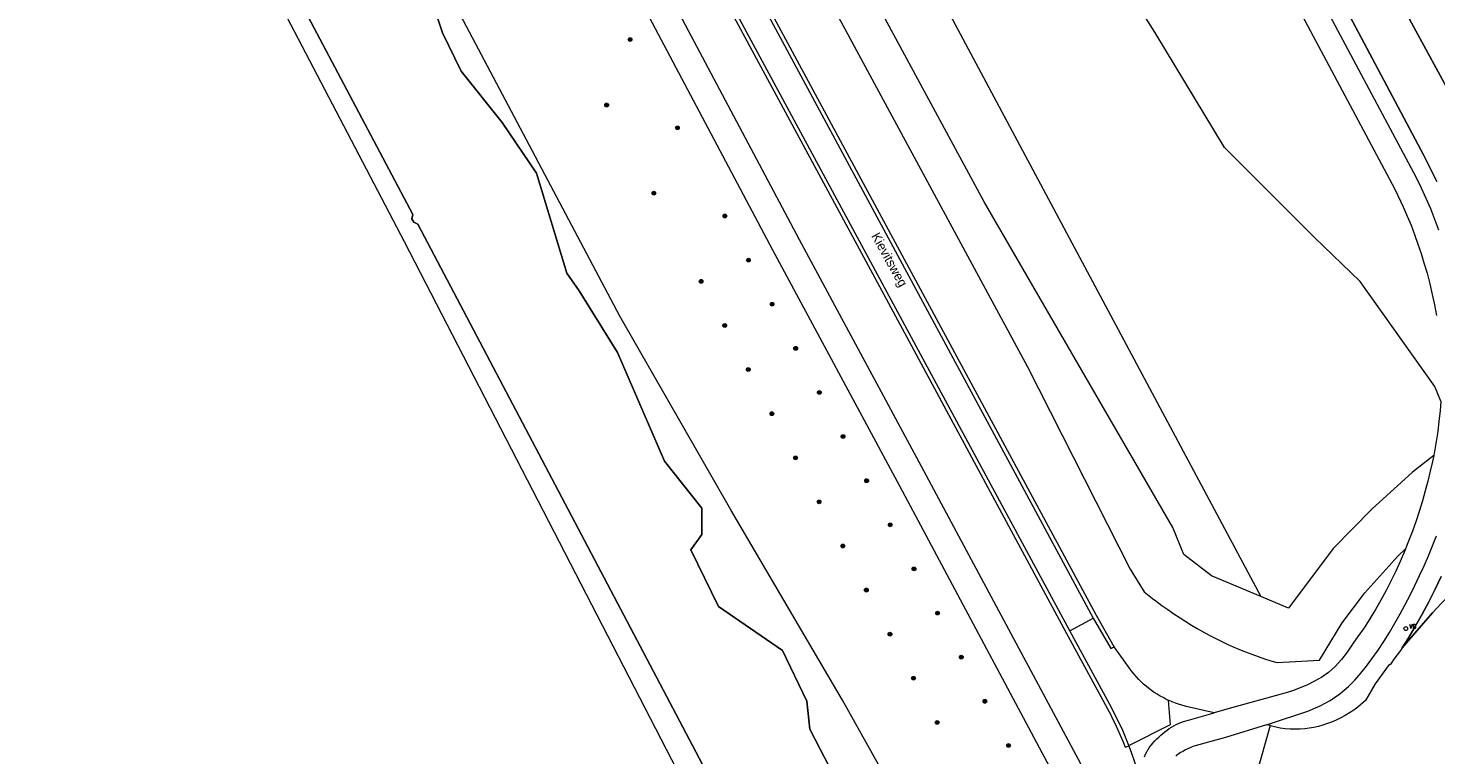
# Model space of a CAD drawing. Header units: metres. Extents: x 138165 to 154469, y 480134 to 494189.
# Tile 862 of 1056: x 148350 to 148539, y 486315 to 486413. Entities that reach past the tile are written whole.
import ezdxf

# ---------------------------------------------------------------- set-up
doc = ezdxf.new("R2010")
doc.units = ezdxf.units.M
doc.header["$LTSCALE"] = 0.001
doc.header["$MEASUREMENT"] = 0
for name, color, linetype, lineweight in [('TOP-L-topo objecten punt', 7, 'Continuous', 0), ('TOP-L-topo objecten vlak', 7, 'Continuous', 0), ('TOP-L-water beschoeiing', 7, 'Continuous', 0), ('TOP-T-topo huisnummering naamgeving', 7, 'Continuous', 0)]:
    doc.layers.add(name, color=color, linetype=linetype, lineweight=lineweight)
doc.styles.add('Style-INTL_ISO', font='INTL_ISO.shx')
doc.styles.add('Style-STANDARD', font='STANDARD.shx')

# ---------------------------------------------------------------- blocks, each defined once
blk = doc.blocks.new('24')
at = {"layer": 'TOP-L-topo objecten punt', "color": 7, "linetype": 'Continuous', "lineweight": 0}
for radius in [0.025, 0.0182, 0.0115, 0.005]:
    blk.add_circle((0, 0), radius, dxfattribs=at)
blk = doc.blocks.new('14')
at = {"layer": 'TOP-L-topo objecten punt', "color": 7, "linetype": 'Continuous', "lineweight": 0}
blk.add_circle((0, 0), 0.025, dxfattribs=at)
at = {"layer": 'TOP-L-topo objecten punt', "color": 7, "linetype": 'Continuous', "lineweight": 0, "style": 'Style-STANDARD'}
blk.add_text('VB', height=0.06, dxfattribs=at).set_placement((0.0483, 0))

msp = doc.modelspace()

# ---------------------------------------------------------------- linework, layer by layer
at = {"layer": 'TOP-L-topo objecten vlak', "flags": 128}
for points in [[(148429.97, 486537.63), (148429.98, 486537.4), (148430.13, 486534.54), (148436.69, 486499), (148449.34, 486460.35), (148515.41, 486336.66)], [(148539.57, 486362.86), (148538.77, 486364.83), (148528.75, 486378.94), (148522.61, 486384.85), (148510.55, 486396.92), (148501.22, 486412.39), (148494.85, 486422.4), (148487.11, 486431.28), (148476.45, 486447.91), (148462.95, 486478.23), (148458.83, 486484.74), (148454.38, 486492.99), (148444.38, 486511.72), (148441.52, 486519.82), (148442.95, 486523.79), (148446.3, 486528.08), (148447.06, 486529.04)], [(148481.26, 486260.83), (148485.8, 486270.47), (148479.86, 486284.42), (148469.02, 486305.33), (148459.28, 486322.73), (148444.29, 486348.27), (148429.43, 486374.28), (148407.23, 486416.21), (148399.25, 486432.3), (148392.52, 486441.66), (148383.5, 486453.15), (148379.3, 486465.99), (148376.06, 486491.07), (148371.45, 486506.42), (148367.67, 486510.19)], [(148339.34, 486505.58), (148339.58, 486505.08), (148401.62, 486387.93), (148401.49, 486387.36), (148401.77, 486386.87), (148402.3, 486386.62), (148461.11, 486275), (148467.82, 486262.28)], [(148340.79, 486499.13), (148341.68, 486496.81), (148344.99, 486490.32), (148400.49, 486384.29), (148458.63, 486271.64), (148462.85, 486263.67), (148450.11, 486253.51), (148447.37, 486251.28)], [(148418.79, 486441.88), (148449.9, 486383.18), (148466.96, 486351.49), (148502.28, 486285.33)], [(148505.68, 486287.35), (148469.91, 486354.12), (148453.54, 486384.54), (148422.92, 486442.18)], [(148515.41, 486336.66), (148508.79, 486339.43), (148505.09, 486342.32), (148503.61, 486345.94), (148478.3, 486389.62), (148453.99, 486434.56)], [(148539.32, 486385.83), (148538.79, 486387.26), (148538.22, 486388.68), (148537.62, 486390.08), (148536.99, 486391.46), (148536.32, 486392.83), (148516.59, 486429.85)], [(148539.05, 486392.37), (148537.26, 486395.92), (148519.03, 486430.25)], [(148519.03, 486430.25), (148537.26, 486395.92), (148539.05, 486392.37)], [(148513.61, 486428.48), (148533.39, 486391.34), (148534.54, 486388.93), (148535.07, 486387.7), (148535.58, 486386.47), (148536.05, 486385.22), (148536.51, 486383.96), (148536.93, 486382.7), (148537.32, 486381.42), (148537.73, 486380.03), (148538.1, 486378.62), (148538.44, 486377.2), (148538.75, 486375.78), (148539.02, 486374.35)], [(148445.95, 486420.92), (148492.92, 486333.76)], [(148495.74, 486329.93), (148493.38, 486334.1), (148446.45, 486421.14)], [(148455.5, 486420.48), (148484.12, 486367.49), (148497.88, 486340.35), (148499.75, 486337.31), (148500.9, 486336.4), (148501.32, 486336.07), (148502.12, 486335.47), (148502.93, 486334.9), (148503.75, 486334.33), (148504.58, 486333.78), (148505.34, 486333.3), (148506.11, 486332.83), (148506.89, 486332.36), (148507.68, 486331.92), (148508.48, 486331.49), (148509.29, 486331.07), (148509.82, 486330.81), (148510.1, 486330.67), (148510.92, 486330.28), (148511.73, 486329.92), (148512.55, 486329.57), (148513.38, 486329.23), (148514.22, 486328.91), (148515.06, 486328.61), (148515.9, 486328.32), (148516.76, 486328.05), (148517.61, 486327.79), (148520.08, 486327.92), (148523.28, 486328.1), (148526.35, 486333.12), (148529.36, 486337.14), (148533.8, 486342.08), (148534.85, 486343.04)], [(148442.3, 486418.96), (148464.83, 486377.19), (148489.32, 486331.8), (148495.32, 486320.69), (148495.45, 486320.44), (148495.83, 486319.65), (148496.2, 486318.86), (148496.55, 486318.06), (148496.89, 486317.25), (148497.21, 486316.44), (148497.38, 486316.51), (148497.72, 486316.64)], [(148489.78, 486332.06), (148442.77, 486419.18)], [(148532.9, 486418.71), (148545.82, 486394.98)], [(148545.82, 486394.98), (148532.9, 486418.71)], [(148403.86, 486417.52), (148405.63, 486412.29), (148408.1, 486407.17), (148413.61, 486400.27), (148418.24, 486393.47), (148422.28, 486380.07), (148423.96, 486377.7), (148429.08, 486369.42), (148435.39, 486354.83), (148440.41, 486348.53), (148440.41, 486344.98), (148438.93, 486342.91), (148442.67, 486335.32), (148451.24, 486329.41), (148454.49, 486322.61), (148454.89, 486318.86), (148457.55, 486313.74)], [(148457.55, 486313.74), (148454.89, 486318.86), (148454.49, 486322.61), (148451.24, 486329.41), (148442.67, 486335.32), (148438.93, 486342.91), (148440.41, 486344.98), (148440.41, 486348.53), (148435.39, 486354.83), (148429.08, 486369.42), (148423.96, 486377.7), (148422.28, 486380.07), (148418.24, 486393.47), (148413.61, 486400.27), (148408.1, 486407.17), (148405.63, 486412.29), (148403.86, 486417.52)], [(148539.57, 486362.86), (148539.47, 486361.57), (148539.33, 486360.17), (148539.17, 486358.82), (148538.96, 486357.47), (148538.73, 486356.13), (148538.62, 486355.58)], [(148538.62, 486355.58), (148535.79, 486353.34), (148530.31, 486348.39), (148525.15, 486343.09), (148519.16, 486335.1), (148515.41, 486336.66)], [(148538.62, 486355.58), (148538.47, 486354.79), (148538.17, 486353.46), (148537.85, 486352.14), (148537.5, 486350.82), (148537.12, 486349.51), (148536.72, 486348.21), (148536.27, 486346.82), (148535.78, 486345.44), (148535.26, 486344.08), (148534.85, 486343.04)], [(148556.74, 486349.84), (148553.15, 486347.31), (148551.4, 486346.09), (148550.54, 486345.45), (148549.68, 486344.81), (148548.84, 486344.16), (148548, 486343.49), (148547.17, 486342.82), (148546.35, 486342.13), (148545.54, 486341.43), (148544.74, 486340.72), (148543.95, 486340.01), (148543.22, 486339.32), (148542.49, 486338.63), (148541.78, 486337.93), (148541.07, 486337.22), (148540.38, 486336.5), (148539.69, 486335.78), (148539.07, 486335.12), (148538.46, 486334.45), (148537.86, 486333.78), (148537.27, 486333.1), (148536.68, 486332.42), (148534.37, 486329.76)], [(148516.18, 486319.45), (148516.73, 486319.62), (148521.72, 486321.29), (148523.4, 486321.98), (148524.74, 486322.72), (148526.01, 486323.59), (148527.2, 486324.58), (148528.06, 486325.43), (148528.85, 486326.36), (148529.59, 486327.32), (148530.32, 486328.3), (148531.15, 486329.45), (148531.94, 486330.64), (148532.69, 486331.85), (148533.41, 486333.09), (148534.11, 486334.33), (148534.79, 486335.58), (148535.46, 486336.86), (148536.11, 486338.15), (148536.74, 486339.46), (148537.34, 486340.78), (148537.91, 486342.1), (148538.45, 486343.45), (148538.98, 486344.81)], [(148534.85, 486343.04), (148534.72, 486342.72), (148534.14, 486341.38), (148533.53, 486340.05), (148532.89, 486338.74), (148532.23, 486337.45), (148531.54, 486336.18), (148530.82, 486334.92), (148530.07, 486333.68), (148529.28, 486332.47), (148528.46, 486331.28), (148527.74, 486330.25), (148527.01, 486329.21), (148526.25, 486328.21), (148525.42, 486327.27), (148524.49, 486326.45), (148523.59, 486325.84), (148522.64, 486325.3), (148521.67, 486324.82), (148520.69, 486324.39), (148519.68, 486324.01), (148518.66, 486323.69), (148511.17, 486321.63), (148509.16, 486321.06)], [(148534.37, 486329.76), (148535.18, 486331.02), (148536.15, 486332.64), (148537.09, 486334.29), (148537.98, 486335.96), (148538.83, 486337.65), (148539.63, 486339.36)], [(148539.63, 486339.36), (148538.83, 486337.65), (148537.98, 486335.96), (148537.09, 486334.29), (148536.15, 486332.64), (148535.18, 486331.02), (148534.37, 486329.76), (148536.68, 486332.42), (148537.27, 486333.1), (148537.86, 486333.78), (148538.46, 486334.45), (148539.07, 486335.12)], [(148489.78, 486332.06), (148492.92, 486333.76)], [(148492.92, 486333.76), (148495.3, 486329.67), (148495.74, 486329.93)], [(148497.7, 486316.67), (148496.89, 486318.66), (148496.07, 486320.43), (148495.16, 486322.16), (148489.78, 486332.06)], [(148503.04, 486322.72), (148502.7, 486322.88), (148502.3, 486323.09), (148501.9, 486323.31), (148501.51, 486323.54), (148501.13, 486323.79), (148500.76, 486324.05), (148500.39, 486324.32), (148500.04, 486324.61), (148499.7, 486324.91), (148499.37, 486325.22), (148499.05, 486325.54), (148498.74, 486325.87), (148498.44, 486326.22), (148498.15, 486326.57), (148497.88, 486326.93), (148495.74, 486329.93)], [(148534.37, 486329.76), (148534.16, 486329.42), (148533.27, 486328.25), (148532.79, 486327.49), (148532.64, 486327.56), (148530.78, 486324.93), (148529.47, 486322.71), (148528.45, 486321.83), (148527.9, 486321.43), (148527.34, 486321.05), (148526.76, 486320.7), (148526.16, 486320.38), (148525.55, 486320.09), (148524.93, 486319.82), (148524.49, 486319.66), (148524.35, 486319.6), (148523.75, 486319.41), (148523.15, 486319.24), (148522.54, 486319.1), (148521.93, 486318.99), (148521.31, 486318.91), (148520.69, 486318.86), (148520.03, 486318.84), (148519.36, 486318.86), (148518.7, 486318.92), (148518.04, 486319), (148516.73, 486319.32), (148516.66, 486319.34)], [(148497.7, 486316.67), (148503.3, 486319.48), (148503.04, 486322.72)], [(148509.16, 486321.06), (148505.41, 486321.92), (148505.26, 486321.96), (148504.82, 486322.07), (148504.39, 486322.21), (148503.96, 486322.35), (148503.53, 486322.51), (148503.11, 486322.69), (148503.04, 486322.72)], [(148499.81, 486315.13), (148499.95, 486315.49), (148500.11, 486315.82), (148500.26, 486316.08), (148500.29, 486316.13), (148500.5, 486316.43), (148500.73, 486316.72), (148500.97, 486317.01), (148501.22, 486317.28), (148501.47, 486317.55), (148501.73, 486317.8), (148501.99, 486318.05), (148502.27, 486318.29), (148502.55, 486318.52), (148502.84, 486318.74), (148503.14, 486318.94), (148503.44, 486319.13), (148503.76, 486319.31), (148504.07, 486319.47), (148504.39, 486319.62), (148504.71, 486319.76), (148505.05, 486319.88), (148505.72, 486320.08), (148509.16, 486321.06)], [(148516.18, 486319.45), (148510.7, 486317.73), (148506.63, 486316.62), (148506.42, 486316.56), (148506.22, 486316.48), (148506.02, 486316.4), (148505.82, 486316.32), (148505.62, 486316.23), (148505.42, 486316.14), (148505.23, 486316.03), (148505.04, 486315.93), (148504.85, 486315.82), (148504.66, 486315.71), (148504.47, 486315.59), (148504.29, 486315.47), (148504.11, 486315.34), (148504.01, 486315.25)], [(148516.66, 486319.34), (148514.83, 486312.88)], [(148516.66, 486319.34), (148516.18, 486319.45)], [(148497.72, 486316.64), (148497.7, 486316.67)], [(148497.72, 486316.64), (148498.06, 486315.63), (148498.86, 486313.31), (148499.95, 486308.79)]]:
    msp.add_lwpolyline(points, dxfattribs=at)
at = {"layer": 'TOP-L-water beschoeiing', "flags": 128}
msp.add_lwpolyline([(148461.11, 486275), (148402.3, 486386.62), (148401.77, 486386.87), (148401.49, 486387.36), (148401.62, 486387.93), (148339.58, 486505.08), (148337.93, 486508.61), (148262.13, 486652.49), (148187.34, 486795.66)], dxfattribs=at)

# ---------------------------------------------------------------- block references
at = {"layer": 'TOP-L-topo objecten punt', "xscale": 10, "yscale": 10, "zscale": 10}
for name, p in [('24', (148430.79, 486411.4)), ('24', (148427.64, 486402.61)), ('24', (148437.14, 486399.56)), ('24', (148433.98, 486390.78)), ('24', (148443.49, 486387.72)), ('24', (148446.66, 486381.8)), ('24', (148440.31, 486378.95)), ('24', (148449.84, 486375.88)), ('24', (148443.48, 486373.03)), ('24', (148453.01, 486369.96)), ('24', (148446.65, 486367.11)), ('24', (148456.18, 486364.04)), ('24', (148449.82, 486361.19)), ('24', (148459.36, 486358.12)), ('24', (148452.98, 486355.28)), ('24', (148462.53, 486352.2)), ('24', (148456.15, 486349.36)), ('24', (148465.7, 486346.28)), ('24', (148459.32, 486343.44)), ('24', (148468.88, 486340.36)), ('24', (148462.49, 486337.53)), ('24', (148472.05, 486334.44)), ('24', (148465.66, 486331.61)), ('14', (148534.87, 486332.35)), ('24', (148475.23, 486328.52)), ('24', (148468.82, 486325.69)), ('24', (148478.4, 486322.6)), ('24', (148471.99, 486319.77)), ('24', (148481.57, 486316.68))]:
    msp.add_blockref(name, p, dxfattribs=at)

# ---------------------------------------------------------------- texts
at = {"layer": 'TOP-T-topo huisnummering naamgeving', "style": 'Style-INTL_ISO'}
msp.add_text('Kievitsweg', height=1.25, rotation=299.1, dxfattribs=at).set_placement((148463.11, 486385.05))

doc.saveas('drawing.dxf')
